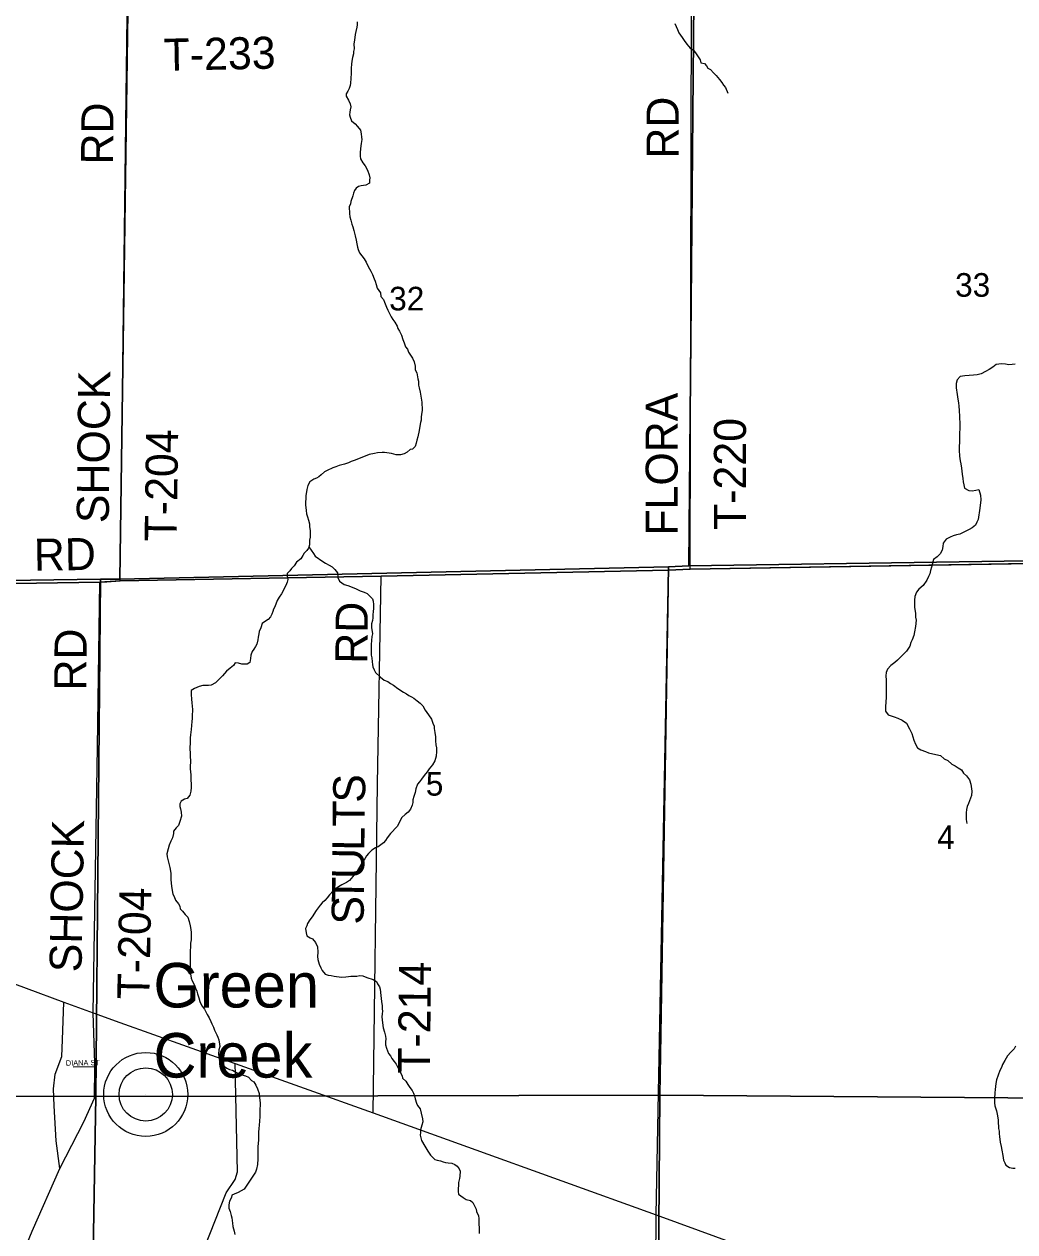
# Model space of a CAD drawing. Extents: x 1588073 to 2013523, y 1090242 to 1357120.
# Drawn here: x 1816222 to 1825493, y 1211778 to 1223082 of the extents above; entities that cross this region are included whole.
import ezdxf

# ---------------------------------------------------------------- set-up
doc = ezdxf.new("R2010")
doc.units = 0
for name, color, linetype in [('GM_X_County_Road', 7, 'Continuous'), ('GM_X_County_Road_Text', 7, 'Continuous'), ('GM_X_Minor_River', 7, 'Continuous'), ('GM_X_Section', 7, 'Continuous'), ('GM_X_Section_Text', 7, 'Continuous'), ('GM_X_State_Route', 7, 'Continuous'), ('GM_X_Township', 7, 'Continuous'), ('GM_X_Township_Road', 7, 'Continuous'), ('GM_X_Township_Road_Text', 7, 'Continuous'), ('GM_X_Township_Subdivision', 7, 'Continuous'), ('GM_X_Township_Subdivision_Text', 7, 'Continuous'), ('GM_X_Unincorporated', 7, 'Continuous'), ('GM_X_Unincorporated_Location', 7, 'Continuous'), ('GM_X_Unincorporated_Text', 7, 'Continuous'), ('GM_X_US_Route', 7, 'Continuous')]:
    doc.layers.add(name, color=color, linetype=linetype)

msp = doc.modelspace()

# ---------------------------------------------------------------- linework, layer by layer
at = {"layer": 'GM_X_County_Road'}
for points in [[(1816995, 1217863), (1817122, 1217871), (1819562, 1217916), (1822251, 1217973), (1822454, 1217980), (1826024, 1218040)], [(1813179, 1217801), (1816931, 1217858), (1816995, 1217863)]]:
    msp.add_lwpolyline(points, dxfattribs=at)
at = {"layer": 'GM_X_Minor_River'}
for points in [[(1819340, 1223105), (1819338, 1223075), (1819334, 1223053), (1819325, 1223015), (1819321, 1222985), (1819314, 1222933), (1819308, 1222897), (1819309, 1222853), (1819305, 1222827), (1819303, 1222805), (1819296, 1222769), (1819290, 1222737), (1819285, 1222707), (1819283, 1222669), (1819283, 1222625), (1819280, 1222575), (1819277, 1222530), (1819273, 1222508), (1819263, 1222480), (1819251, 1222455), (1819236, 1222429), (1819236, 1222407), (1819256, 1222372), (1819273, 1222338), (1819279, 1222308), (1819273, 1222282), (1819270, 1222260), (1819268, 1222234), (1819272, 1222212), (1819287, 1222176), (1819319, 1222149), (1819343, 1222123), (1819369, 1222091), (1819376, 1222056), (1819380, 1222026), (1819382, 1222004), (1819377, 1221966), (1819373, 1221942), (1819369, 1221914), (1819366, 1221880), (1819368, 1221848), (1819370, 1221822), (1819393, 1221784), (1819413, 1221755), (1819434, 1221717), (1819450, 1221671), (1819456, 1221643), (1819455, 1221621), (1819453, 1221595), (1819419, 1221575), (1819397, 1221571), (1819375, 1221569), (1819351, 1221564), (1819328, 1221546), (1819314, 1221524), (1819304, 1221502), (1819298, 1221476), (1819279, 1221424), (1819275, 1221400), (1819264, 1221372), (1819266, 1221310), (1819271, 1221280), (1819279, 1221248), (1819290, 1221211), (1819298, 1221185), (1819308, 1221151), (1819314, 1221127), (1819321, 1221101), (1819329, 1221061), (1819336, 1221025), (1819342, 1220996), (1819348, 1220972), (1819360, 1220942), (1819381, 1220914), (1819405, 1220886), (1819423, 1220855), (1819442, 1220815), (1819454, 1220791), (1819468, 1220769), (1819481, 1220738), (1819499, 1220698), (1819507, 1220676), (1819516, 1220644), (1819526, 1220610), (1819556, 1220567), (1819561, 1220533), (1819585, 1220505), (1819595, 1220479), (1819612, 1220434), (1819626, 1220404), (1819657, 1220344), (1819673, 1220317), (1819691, 1220293), (1819712, 1220257)], [(1822310, 1223089), (1822324, 1223059), (1822336, 1223033), (1822349, 1223001), (1822381, 1222958), (1822397, 1222930), (1822422, 1222896), (1822454, 1222859), (1822486, 1222839), (1822511, 1222806), (1822549, 1222748), (1822556, 1222720), (1822588, 1222713), (1822608, 1222691), (1822620, 1222669), (1822644, 1222657), (1822674, 1222628), (1822697, 1222602), (1822729, 1222564), (1822751, 1222535), (1822768, 1222511), (1822784, 1222489), (1822808, 1222436)], [(1819712, 1220257), (1819720, 1220235), (1819736, 1220208), (1819753, 1220170), (1819765, 1220130), (1819779, 1220100), (1819792, 1220062), (1819810, 1220039), (1819820, 1220013), (1819837, 1219983), (1819857, 1219955), (1819871, 1219922), (1819880, 1219882), (1819882, 1219848), (1819896, 1219818), (1819905, 1219762), (1819911, 1219740), (1819912, 1219704), (1819918, 1219677), (1819928, 1219639), (1819939, 1219583), (1819944, 1219543), (1819944, 1219521), (1819946, 1219491), (1819946, 1219469), (1819941, 1219429), (1819937, 1219407), (1819937, 1219375), (1819932, 1219353), (1819922, 1219301), (1819919, 1219279), (1819907, 1219221), (1819898, 1219187), (1819890, 1219159), (1819882, 1219129), (1819855, 1219105), (1819833, 1219101), (1819807, 1219075), (1819779, 1219060), (1819745, 1219050), (1819704, 1219050), (1819659, 1219065), (1819615, 1219071), (1819593, 1219074), (1819571, 1219074), (1819528, 1219070), (1819500, 1219063), (1819450, 1219053), (1819398, 1219034), (1819356, 1219016), (1819321, 1219000), (1819281, 1218989), (1819259, 1218975), (1819221, 1218965), (1819195, 1218958), (1819171, 1218952), (1819140, 1218940), (1819112, 1218930), (1819058, 1218903), (1819032, 1218893), (1819001, 1218865), (1818979, 1218844), (1818957, 1218834), (1818933, 1218822), (1818896, 1218798), (1818876, 1218765), (1818868, 1218727), (1818857, 1218667), (1818856, 1218582), (1818861, 1218530), (1818865, 1218498), (1818875, 1218472), (1818884, 1218440), (1818892, 1218404), (1818894, 1218376), (1818899, 1218343), (1818899, 1218281), (1818894, 1218253), (1818892, 1218209), (1818883, 1218177), (1818867, 1218155), (1818843, 1218132), (1818831, 1218110), (1818810, 1218078), (1818770, 1218048), (1818749, 1218012), (1818725, 1217987), (1818709, 1217965), (1818684, 1217939), (1818684, 1217915), (1818690, 1217885), (1818685, 1217859), (1818671, 1217829), (1818630, 1217751), (1818608, 1217719), (1818591, 1217687), (1818567, 1217627), (1818556, 1217606), (1818548, 1217584), (1818540, 1217560), (1818528, 1217536)], [(1825495, 1219900), (1825467, 1219898), (1825436, 1219895), (1825406, 1219899), (1825368, 1219904), (1825318, 1219898), (1825286, 1219872), (1825254, 1219851), (1825219, 1219831), (1825179, 1219809), (1825141, 1219800), (1825105, 1219796), (1825065, 1219793), (1825025, 1219791), (1824981, 1219785), (1824952, 1219754), (1824944, 1219718), (1824945, 1219678), (1824953, 1219617), (1824960, 1219573), (1824966, 1219537), (1824969, 1219507), (1824973, 1219465), (1824976, 1219411), (1824979, 1219336), (1824977, 1219300), (1824976, 1219252), (1824974, 1219204), (1824973, 1219094), (1824976, 1219040), (1824982, 1218994), (1824989, 1218966), (1824995, 1218927), (1825000, 1218869), (1825006, 1218829), (1825009, 1218799), (1825015, 1218769), (1825023, 1218739), (1825062, 1218716), (1825094, 1218714), (1825129, 1218720), (1825157, 1218727), (1825170, 1218675), (1825174, 1218631), (1825165, 1218551), (1825150, 1218447), (1825137, 1218421), (1825125, 1218393), (1825093, 1218369), (1825066, 1218351), (1824978, 1218308), (1824946, 1218303), (1824915, 1218293), (1824887, 1218279), (1824851, 1218262), (1824823, 1218224), (1824818, 1218194), (1824814, 1218158), (1824793, 1218124), (1824765, 1218096), (1824731, 1218072), (1824712, 1218000), (1824703, 1217970), (1824697, 1217938), (1824685, 1217913), (1824668, 1217879), (1824636, 1217827), (1824593, 1217793), (1824573, 1217765), (1824556, 1217726), (1824554, 1217691), (1824554, 1217659), (1824555, 1217623), (1824563, 1217569), (1824564, 1217533), (1824568, 1217503), (1824563, 1217443), (1824555, 1217393), (1824548, 1217359), (1824532, 1217321), (1824519, 1217293), (1824509, 1217261), (1824479, 1217213), (1824448, 1217181), (1824420, 1217154), (1824395, 1217128), (1824369, 1217106), (1824331, 1217079), (1824302, 1217045), (1824288, 1217015), (1824286, 1216981), (1824289, 1216941), (1824290, 1216885), (1824289, 1216780), (1824282, 1216696), (1824284, 1216652), (1824309, 1216616), (1824363, 1216599)], [(1818886, 1218189), (1818931, 1218127), (1818945, 1218102), (1819018, 1218052), (1819042, 1218037), (1819076, 1218017), (1819104, 1218003), (1819129, 1217978), (1819153, 1217946), (1819157, 1217902), (1819174, 1217869), (1819218, 1217839), (1819250, 1217829), (1819292, 1217812), (1819328, 1217796), (1819366, 1217779), (1819403, 1217767), (1819431, 1217752), (1819455, 1217732), (1819481, 1217702), (1819487, 1217680), (1819490, 1217650), (1819490, 1217610), (1819488, 1217588), (1819485, 1217551), (1819485, 1217525), (1819481, 1217499), (1819474, 1217469), (1819472, 1217431), (1819479, 1217399), (1819481, 1217377), (1819477, 1217351), (1819472, 1217313), (1819470, 1217277), (1819469, 1217223), (1819471, 1217177), (1819475, 1217151), (1819480, 1217115), (1819482, 1217090), (1819486, 1217068), (1819497, 1217040), (1819509, 1217014), (1819557, 1216969), (1819592, 1216943), (1819626, 1216929), (1819650, 1216912), (1819680, 1216894), (1819720, 1216865), (1819773, 1216829), (1819799, 1216814), (1819821, 1216800), (1819847, 1216786), (1819869, 1216772), (1819901, 1216749), (1819928, 1216727), (1819954, 1216701), (1819976, 1216662), (1819991, 1216640), (1820007, 1216616), (1820033, 1216577), (1820046, 1216539), (1820058, 1216511), (1820060, 1216489), (1820065, 1216453), (1820071, 1216413), (1820073, 1216373), (1820076, 1216337), (1820080, 1216308), (1820081, 1216274), (1820079, 1216232), (1820064, 1216186), (1820044, 1216150), (1820013, 1216113), (1819993, 1216085), (1819967, 1216049), (1819940, 1216015), (1819922, 1215991), (1819902, 1215968), (1819889, 1215924), (1819881, 1215892), (1819868, 1215854), (1819860, 1215822), (1819858, 1215796), (1819853, 1215772), (1819839, 1215734), (1819815, 1215706), (1819788, 1215686), (1819758, 1215658), (1819735, 1215617), (1819725, 1215593), (1819713, 1215571), (1819652, 1215507), (1819620, 1215466), (1819605, 1215442), (1819585, 1215418), (1819561, 1215402), (1819536, 1215382), (1819510, 1215373), (1819476, 1215351), (1819446, 1215321), (1819427, 1215297)], [(1818528, 1217536), (1818507, 1217510), (1818473, 1217488), (1818451, 1217472), (1818436, 1217432), (1818422, 1217399), (1818418, 1217377), (1818411, 1217345), (1818409, 1217320), (1818400, 1217278), (1818388, 1217257), (1818372, 1217231), (1818356, 1217209), (1818343, 1217177), (1818341, 1217145), (1818334, 1217107), (1818308, 1217091), (1818260, 1217092), (1818228, 1217102), (1818198, 1217104), (1818180, 1217080), (1818149, 1217053), (1818117, 1217025), (1818077, 1216983), (1818038, 1216942), (1818014, 1216918), (1817971, 1216894), (1817947, 1216893), (1817919, 1216891), (1817893, 1216891), (1817861, 1216883), (1817817, 1216864), (1817785, 1216844), (1817784, 1216804), (1817788, 1216766), (1817793, 1216728), (1817795, 1216702), (1817799, 1216664), (1817796, 1216608), (1817796, 1216584), (1817791, 1216555), (1817786, 1216479), (1817780, 1216431), (1817776, 1216401), (1817775, 1216367), (1817774, 1216295), (1817776, 1216261), (1817777, 1216219), (1817779, 1216197), (1817779, 1216171), (1817777, 1216143), (1817776, 1216111), (1817780, 1216083), (1817782, 1216057), (1817781, 1216034), (1817783, 1216012), (1817785, 1215966), (1817784, 1215936), (1817782, 1215904), (1817773, 1215864), (1817749, 1215834), (1817723, 1215827), (1817691, 1215809), (1817680, 1215783), (1817680, 1215759), (1817686, 1215737), (1817693, 1215705), (1817695, 1215669), (1817680, 1215619), (1817666, 1215583), (1817646, 1215559), (1817621, 1215529), (1817619, 1215507), (1817611, 1215465), (1817596, 1215435), (1817578, 1215397), (1817569, 1215363), (1817557, 1215317), (1817561, 1215287), (1817580, 1215213), (1817585, 1215187), (1817595, 1215135), (1817594, 1215107), (1817596, 1215074), (1817601, 1215014), (1817603, 1214992), (1817613, 1214940), (1817626, 1214916), (1817640, 1214882), (1817666, 1214849), (1817679, 1214825), (1817683, 1214803), (1817705, 1214781), (1817729, 1214748), (1817754, 1214724), (1817768, 1214682), (1817775, 1214642), (1817781, 1214609), (1817785, 1214579), (1817786, 1214551), (1817784, 1214511)], [(1824363, 1216599), (1824399, 1216587), (1824437, 1216568), (1824479, 1216538), (1824506, 1216485), (1824528, 1216443), (1824547, 1216381), (1824563, 1216342), (1824582, 1216308), (1824614, 1216290), (1824658, 1216275), (1824684, 1216263), (1824754, 1216246), (1824798, 1216236), (1824832, 1216205), (1824867, 1216189), (1824903, 1216156), (1824933, 1216140), (1824961, 1216120), (1824993, 1216103), (1825014, 1216073), (1825042, 1216045), (1825068, 1216010), (1825081, 1215968), (1825092, 1215904), (1825086, 1215862), (1825069, 1215814), (1825059, 1215788), (1825047, 1215758), (1825040, 1215732), (1825038, 1215700), (1825037, 1215638), (1825044, 1215601)], [(1819427, 1215297), (1819409, 1215269), (1819391, 1215244), (1819374, 1215214), (1819338, 1215154), (1819315, 1215126), (1819299, 1215104), (1819266, 1215066), (1819238, 1215047), (1819196, 1215027), (1819164, 1215009), (1819135, 1214988), (1819113, 1214970), (1819079, 1214934), (1819058, 1214906), (1819036, 1214879), (1819012, 1214857), (1818993, 1214835), (1818973, 1214811), (1818955, 1214787), (1818916, 1214728), (1818896, 1214700), (1818875, 1214664), (1818867, 1214642), (1818855, 1214616), (1818862, 1214576), (1818868, 1214550), (1818898, 1214531), (1818922, 1214521), (1818949, 1214485), (1818967, 1214446), (1818970, 1214396), (1818968, 1214354), (1818972, 1214328), (1818983, 1214284), (1818999, 1214250), (1819010, 1214223), (1819040, 1214191), (1819068, 1214181), (1819094, 1214176), (1819122, 1214170), (1819192, 1214163), (1819234, 1214165), (1819256, 1214169), (1819278, 1214170), (1819334, 1214170), (1819364, 1214176), (1819392, 1214175), (1819428, 1214159), (1819488, 1214140), (1819518, 1214120), (1819530, 1214098), (1819548, 1214071), (1819555, 1214049), (1819559, 1213989), (1819566, 1213935), (1819574, 1213893), (1819573, 1213865), (1819575, 1213843), (1819573, 1213819), (1819570, 1213791), (1819572, 1213764), (1819576, 1213736), (1819581, 1213688), (1819593, 1213646), (1819604, 1213610), (1819608, 1213584), (1819604, 1213558), (1819605, 1213528), (1819613, 1213497), (1819631, 1213449), (1819650, 1213427), (1819662, 1213401), (1819686, 1213372), (1819702, 1213348), (1819715, 1213322), (1819731, 1213290), (1819760, 1213239), (1819764, 1213215), (1819794, 1213187), (1819813, 1213157), (1819831, 1213130), (1819853, 1213102), (1819867, 1213076), (1819874, 1213050), (1819882, 1213022), (1819894, 1212983), (1819903, 1212961), (1819927, 1212931), (1819939, 1212889), (1819950, 1212836), (1819954, 1212808), (1819945, 1212776), (1819931, 1212734), (1819931, 1212708), (1819928, 1212682), (1819940, 1212634), (1819971, 1212580), (1819999, 1212533), (1820024, 1212497), (1820064, 1212454)], [(1817784, 1214511), (1817780, 1214481), (1817779, 1214449), (1817775, 1214405), (1817776, 1214337), (1817775, 1214233), (1817778, 1214193), (1817786, 1214154), (1817796, 1214128), (1817817, 1214086), (1817827, 1214058), (1817839, 1214030), (1817846, 1214007), (1817856, 1213969), (1817866, 1213933), (1817877, 1213911), (1817887, 1213889), (1817909, 1213861), (1817936, 1213814), (1817954, 1213780), (1817970, 1213748), (1817979, 1213725), (1817993, 1213695), (1818005, 1213665), (1818026, 1213623), (1818036, 1213599), (1818044, 1213576), (1818049, 1213534), (1818055, 1213512), (1818045, 1213482), (1818042, 1213440), (1818048, 1213402), (1818051, 1213378), (1818067, 1213350), (1818089, 1213331), (1818119, 1213311), (1818145, 1213299), (1818173, 1213290), (1818202, 1213274), (1818236, 1213254), (1818260, 1213249), (1818294, 1213237), (1818322, 1213225), (1818350, 1213196), (1818372, 1213182), (1818389, 1213150), (1818407, 1213118), (1818421, 1213073), (1818426, 1213037), (1818431, 1212983), (1818431, 1212961), (1818429, 1212929), (1818428, 1212855), (1818426, 1212817), (1818421, 1212773), (1818419, 1212749), (1818416, 1212709), (1818414, 1212679), (1818414, 1212639), (1818411, 1212606), (1818409, 1212578), (1818409, 1212552), (1818410, 1212516), (1818409, 1212460), (1818405, 1212410), (1818398, 1212364), (1818388, 1212336)], [(1825498, 1213516), (1825486, 1213492), (1825455, 1213461), (1825423, 1213425), (1825398, 1213381), (1825378, 1213343), (1825367, 1213315), (1825353, 1213289), (1825338, 1213244), (1825322, 1213200), (1825314, 1213166), (1825309, 1213112), (1825305, 1213078), (1825302, 1213025), (1825301, 1212985), (1825305, 1212957), (1825321, 1212911), (1825332, 1212863), (1825336, 1212823), (1825337, 1212791), (1825339, 1212769), (1825341, 1212744), (1825345, 1212720), (1825346, 1212696), (1825350, 1212672), (1825357, 1212616), (1825365, 1212576), (1825371, 1212542), (1825380, 1212492), (1825387, 1212449), (1825399, 1212423), (1825409, 1212401), (1825443, 1212379), (1825473, 1212374), (1825497, 1212374)], [(1820064, 1212454), (1820088, 1212448), (1820118, 1212442), (1820142, 1212434), (1820166, 1212427), (1820190, 1212423), (1820226, 1212421), (1820252, 1212410), (1820273, 1212394), (1820293, 1212368), (1820301, 1212346), (1820298, 1212298), (1820296, 1212276), (1820286, 1212240), (1820285, 1212155), (1820286, 1212131), (1820330, 1212099), (1820358, 1212082), (1820398, 1212070), (1820420, 1212052), (1820453, 1211991), (1820455, 1211967), (1820474, 1211927), (1820476, 1211903), (1820477, 1211847), (1820479, 1211819), (1820479, 1211791), (1820481, 1211763)], [(1818388, 1212336), (1818280, 1212177), (1818224, 1212146), (1818189, 1212132), (1818167, 1212122), (1818163, 1212098), (1818145, 1212064), (1818138, 1212030), (1818138, 1212000), (1818149, 1211968), (1818161, 1211930), (1818167, 1211908), (1818172, 1211858), (1818174, 1211827), (1818187, 1211785), (1818193, 1211753)]]:
    msp.add_lwpolyline(points, dxfattribs=at)
at = {"layer": 'GM_X_Section'}
for points in [[(1827787, 1223409), (1827704, 1218091), (1827502, 1218088), (1822443, 1218013), (1822490, 1223298)], [(1822490, 1223298), (1822443, 1218013), (1822251, 1218004), (1817119, 1217888), (1817194, 1223197)], [(1817194, 1223197), (1817119, 1217888), (1816937, 1217887), (1812122, 1217819), (1812172, 1223092)], [(1827502, 1218088), (1827465, 1213017), (1822172, 1213058), (1822251, 1218004), (1822443, 1218013)], [(1822251, 1218004), (1822172, 1213058), (1816893, 1213045), (1816937, 1217887), (1817119, 1217888)], [(1816937, 1217887), (1816893, 1213045), (1811932, 1213063), (1812122, 1217819)], [(1816893, 1213045), (1816802, 1207754), (1811697, 1207746), (1811927, 1212905), (1811932, 1213063)], [(1822172, 1213058), (1822129, 1207733), (1816802, 1207754), (1816893, 1213045)], [(1827465, 1213017), (1827404, 1207740), (1822129, 1207733), (1822172, 1213058)]]:
    msp.add_lwpolyline(points, close=True, dxfattribs=at)
at = {"layer": 'GM_X_State_Route'}
msp.add_lwpolyline([(1816119, 1211348), (1816121, 1211350), (1816297, 1211783), (1816557, 1212370), (1816781, 1212807), (1816882, 1213030), (1816885, 1213322), (1816885, 1213357), (1816868, 1213827)], dxfattribs=at)
at = {"layer": 'GM_X_Township'}
for points in [[(1843596, 1223607), (1843525, 1220944), (1843456, 1218285), (1838096, 1218217), (1832904, 1218134), (1832767, 1218132), (1826396, 1218046), (1826179, 1218043), (1822454, 1217980), (1822251, 1217973), (1819562, 1217916), (1817122, 1217871), (1816931, 1217858), (1813179, 1217801), (1813064, 1217802), (1812123, 1217805), (1812125, 1217934), (1812142, 1219093), (1812145, 1219454), (1812143, 1220364), (1812190, 1223590)], [(1811129, 1192202), (1811473, 1199649), (1811482, 1199848), (1811529, 1202310), (1811615, 1205772), (1811806, 1210261), (1811813, 1210448), (1812026, 1215617), (1812123, 1217805), (1813064, 1217802), (1813179, 1217801), (1816931, 1217858), (1817122, 1217871), (1819562, 1217916), (1822251, 1217973), (1822454, 1217980), (1826179, 1218043)]]:
    msp.add_lwpolyline(points, dxfattribs=at)
at = {"layer": 'GM_X_Township_Road'}
for points in [[(1817122, 1217871), (1817187, 1223159), (1817169, 1224436), (1817214, 1228442), (1816809, 1228439), (1816552, 1228439), (1816523, 1228442), (1816504, 1228454), (1816466, 1228482), (1816413, 1228528), (1816383, 1228559), (1816345, 1228610), (1816321, 1228675), (1816309, 1228735), (1816306, 1228832), (1816282, 1229963), (1816296, 1231026)], [(1822454, 1217980), (1822467, 1223269)], [(1822137, 1211936), (1822251, 1217973)], [(1816868, 1213827), (1816910, 1216314), (1816931, 1217858)], [(1819489, 1212891), (1819529, 1215969), (1819562, 1217916)], [(1816557, 1212370), (1816522, 1212630), (1816502, 1212959), (1816496, 1213118), (1816514, 1213254), (1816575, 1213419), (1816582, 1213576), (1816594, 1213929)], [(1818199, 1213248), (1818197, 1213353)], [(1817918, 1210799), (1817904, 1211152), (1817896, 1211401), (1817907, 1211621), (1818112, 1212143), (1818196, 1212268), (1818218, 1212340), (1818200, 1213195), (1818199, 1213248)], [(1822090, 1205074), (1822137, 1211936)]]:
    msp.add_lwpolyline(points, dxfattribs=at)
at = {"layer": 'GM_X_Township_Subdivision'}
msp.add_lwpolyline([(1816885, 1213322), (1816682, 1213318)], dxfattribs=at)
at = {"layer": 'GM_X_Unincorporated'}
for radius in [393, 249]:
    msp.add_circle((1817360, 1213064), radius, dxfattribs=at)
at = {"layer": 'GM_X_Unincorporated_Location'}
msp.add_line((1817360, 1213064), (1817360, 1213064), dxfattribs=at)
at = {"layer": 'GM_X_US_Route'}
for points in [[(1815719, 1214253), (1815886, 1214191), (1816594, 1213929), (1816868, 1213827), (1817117, 1213738)], [(1817117, 1213738), (1818062, 1213401)], [(1818062, 1213401), (1818197, 1213353), (1819489, 1212891), (1822137, 1211936), (1824786, 1210969), (1825985, 1210563), (1826077, 1210526), (1828502, 1209553)]]:
    msp.add_lwpolyline(points, dxfattribs=at)

# ---------------------------------------------------------------- texts
at = {"layer": 'GM_X_County_Road_Text'}
msp.add_text('RD', height=300, rotation=0.9872, dxfattribs=at).set_placement((1816316, 1217965))
at = {"layer": 'GM_X_Section_Text'}
for s, p in [('33', (1824934, 1220531)), ('32', (1819638, 1220403)), ('5', (1819981, 1215861)), ('4', (1824766, 1215363))]:
    msp.add_text(s, height=221, rotation=0, dxfattribs=at).set_placement(p)
at = {"layer": 'GM_X_Township_Road_Text'}
for s, rotation, p in [('T-233', 1.1237, (1817530, 1222646)), ('RD', 90, (1822347, 1221824)), ('RD', 89.5063, (1817054, 1221768)), ('SHOCK', 89.39, (1817014, 1218411)), ('FLORA', 90, (1822338, 1218295)), ('T-220', 90, (1822977, 1218348)), ('T-204', 89.1569, (1817649, 1218239)), ('RD', 89.5063, (1819434, 1217095)), ('RD', 89.5063, (1816803, 1216844)), ('S', 88.6124, (1819411, 1215792)), ('T', 89.4, (1819408, 1215569)), ('SHOCK', 88.984, (1816759, 1214206)), ('L', 89.4257, (1819406, 1215344)), ('U', 89.4244, (1819403, 1215080)), ('T', 89.4257, (1819401, 1214856)), ('T-204', 88.8762, (1817393, 1213951)), ('S', 89.4251, (1819399, 1214653)), ('T-214', 89.4386, (1820020, 1213257))]:
    msp.add_text(s, height=300, rotation=rotation, dxfattribs=at).set_placement(p)
at = {"layer": 'GM_X_Township_Subdivision_Text'}
msp.add_text('DIANA ST', height=50, rotation=0.9106, dxfattribs=at).set_placement((1816613, 1213333))
at = {"layer": 'GM_X_Unincorporated_Text'}
for s, p in [('Green', (1817432, 1213878)), ('Creek', (1817432, 1213222))]:
    msp.add_text(s, height=417, rotation=0, dxfattribs=at).set_placement(p)

doc.saveas('drawing.dxf')
